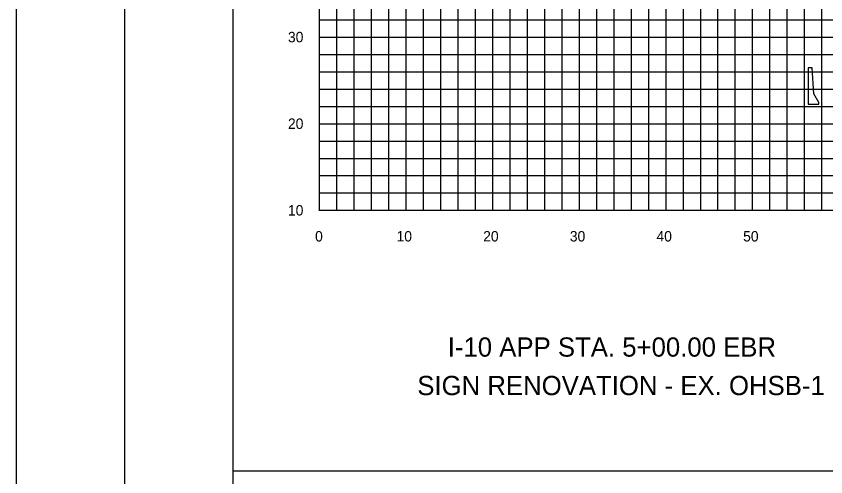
# Model space of a CAD drawing. Extents: x 1797809 to 2198143, y 249608 to 1237864.
# Drawn here: x 2194512.7 to 2194606.1, y 1237227.3 to 1237280.5 of the extents above; entities that cross this region are included whole.
import ezdxf

# ---------------------------------------------------------------- set-up
doc = ezdxf.new("R2010")
doc.units = 0
for name, color, linetype in [('10', 7, 'Continuous'), ('3', 7, 'Continuous'), ('31', 7, 'Continuous'), ('60', 7, 'Continuous'), ('GSBWFILL', 7, 'Continuous'), ('GSCOLORFILL', 7, 'Continuous'), ('GSSHT', 7, 'Continuous'), ('Level 45', 7, 'Continuous'), ('Level 55', 7, 'Continuous'), ('OHUT', 7, 'Continuous')]:
    doc.layers.add(name, color=color, linetype=linetype)

msp = doc.modelspace()

# ---------------------------------------------------------------- linework, layer by layer
at = {"layer": '3'}
msp.add_line((2194537.688, 1237228.046), (2194837.688, 1237228.046), dxfattribs=at)
at = {"layer": '60'}
for p, q in [((2194547.688, 1237258.106), (2194547.688, 1237318.106)), ((2194547.688, 1237258.046), (2194547.688, 1237258.106)), ((2194547.688, 1237258.106), (2194677.688, 1237258.106)), ((2194557.688, 1237258.046), (2194557.688, 1237258.106)), ((2194567.688, 1237258.046), (2194567.688, 1237258.106)), ((2194577.688, 1237258.046), (2194577.688, 1237258.106)), ((2194587.688, 1237258.046), (2194587.688, 1237258.106)), ((2194597.688, 1237258.046), (2194597.688, 1237258.106))]:
    msp.add_line(p, q, dxfattribs=at)
at = {"layer": 'GSBWFILL'}
msp.add_lwpolyline([(2194604.567, 1237274.552), (2194604.087, 1237274.552), (2194604.087, 1237270.372), (2194605.317, 1237270.372), (2194605.338, 1237270.372), (2194605.317, 1237270.542), (2194604.767, 1237271.542), (2194604.567, 1237274.552)], dxfattribs=at)
at = {"layer": 'GSCOLORFILL'}
msp.add_lwpolyline([(2194525.191, 1237123.036), (2194847.691, 1237123.036), (2194847.691, 1237333.036), (2194525.191, 1237333.036)], close=True, dxfattribs=at)
at = {"layer": 'GSSHT'}
for p, q in [((2194549.688, 1237258.106), (2194549.688, 1237318.106)), ((2194551.688, 1237258.106), (2194551.688, 1237318.106)), ((2194553.688, 1237258.106), (2194553.688, 1237318.106)), ((2194555.688, 1237258.106), (2194555.688, 1237318.106)), ((2194557.688, 1237258.106), (2194557.688, 1237318.106)), ((2194559.688, 1237258.106), (2194559.688, 1237318.106)), ((2194561.688, 1237258.106), (2194561.688, 1237318.106)), ((2194563.688, 1237258.106), (2194563.688, 1237318.106)), ((2194565.688, 1237258.106), (2194565.688, 1237318.106)), ((2194567.688, 1237258.106), (2194567.688, 1237318.106)), ((2194569.688, 1237258.106), (2194569.688, 1237318.106)), ((2194571.688, 1237258.106), (2194571.688, 1237318.106)), ((2194573.688, 1237258.106), (2194573.688, 1237318.106)), ((2194575.688, 1237258.106), (2194575.688, 1237318.106)), ((2194577.688, 1237258.106), (2194577.688, 1237318.106)), ((2194579.688, 1237258.106), (2194579.688, 1237318.106)), ((2194581.688, 1237258.106), (2194581.688, 1237318.106)), ((2194583.688, 1237258.106), (2194583.688, 1237318.106)), ((2194585.688, 1237258.106), (2194585.688, 1237318.106)), ((2194587.688, 1237258.106), (2194587.688, 1237318.106)), ((2194589.688, 1237258.106), (2194589.688, 1237318.106)), ((2194591.688, 1237258.106), (2194591.688, 1237318.106)), ((2194593.688, 1237258.106), (2194593.688, 1237318.106)), ((2194595.688, 1237258.106), (2194595.688, 1237318.106)), ((2194597.688, 1237258.106), (2194597.688, 1237318.106)), ((2194599.688, 1237258.106), (2194599.688, 1237318.106)), ((2194601.688, 1237258.106), (2194601.688, 1237318.106)), ((2194603.688, 1237258.106), (2194603.688, 1237318.106)), ((2194605.688, 1237258.106), (2194605.688, 1237318.106)), ((2194547.688, 1237280.106), (2194677.688, 1237280.106)), ((2194547.688, 1237278.106), (2194677.688, 1237278.106)), ((2194547.688, 1237276.106), (2194677.688, 1237276.106)), ((2194547.688, 1237274.106), (2194677.688, 1237274.106)), ((2194547.688, 1237272.106), (2194677.688, 1237272.106)), ((2194547.688, 1237270.106), (2194677.688, 1237270.106)), ((2194547.688, 1237268.106), (2194677.688, 1237268.106)), ((2194547.688, 1237266.106), (2194677.688, 1237266.106)), ((2194547.688, 1237264.106), (2194677.688, 1237264.106)), ((2194547.688, 1237262.106), (2194677.688, 1237262.106)), ((2194547.688, 1237260.106), (2194677.688, 1237260.106)), ((2194547.688, 1237258.106), (2194677.688, 1237258.106))]:
    msp.add_line(p, q, dxfattribs=at)
msp.add_lwpolyline([(2194512.691, 1237118.036), (2194852.691, 1237118.036), (2194852.691, 1237338.036), (2194512.691, 1237338.036)], close=True, dxfattribs=at)
at = {"layer": 'Level 45'}
msp.add_lwpolyline([(2194537.688, 1237133.046), (2194837.688, 1237133.046), (2194837.688, 1237323.046), (2194537.688, 1237323.046)], close=True, dxfattribs=at)
at = {"layer": 'OHUT'}
msp.add_line((2194537.688, 1237243.036), (2194537.688, 1237243.046), dxfattribs=at)

# ---------------------------------------------------------------- texts
at = {"layer": '10'}
for s, p in [('0', (2194547.187, 1237254.506)), ('10', (2194556.587, 1237254.506)), ('20', (2194566.587, 1237254.506)), ('30', (2194576.587, 1237254.506)), ('40', (2194586.587, 1237254.506)), ('50', (2194596.587, 1237254.506))]:
    msp.add_text(s, height=1.2, dxfattribs=at).set_placement(p)
at = {"layer": '31'}
for s, p in [('30', (2194544.054, 1237277.506)), ('20', (2194544.054, 1237267.506)), ('10', (2194544.054, 1237257.506))]:
    msp.add_text(s, height=1.2, dxfattribs=at).set_placement(p)
at = {"layer": 'Level 55'}
for s, p in [('I-10 APP STA. 5+00.00 EBR', (2194562.499, 1237241.21)), ('SIGN RENOVATION - EX. OHSB-1', (2194558.982, 1237236.768))]:
    msp.add_text(s, height=2.22092, dxfattribs=at).set_placement(p)

doc.saveas('drawing.dxf')
